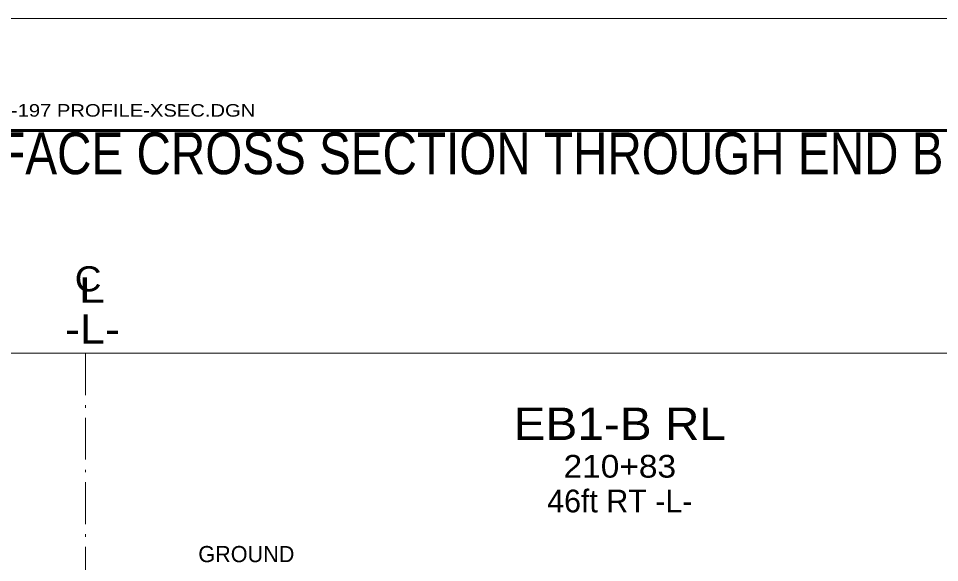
# Model space of a CAD drawing. Extents: x -582 to 653, y -817 to -3.
# Drawn here: x 430.71 to 474.68, y -185.46 to -159.5 of the extents above; entities that cross this region are included whole.
import ezdxf
from ezdxf.enums import TextEntityAlignment as Align

# ---------------------------------------------------------------- set-up
doc = ezdxf.new("R2010")
doc.units = 0
doc.header["$LTSCALE"] = 0.4
doc.linetypes.add('DOT_DASHED', pattern=[7.7, 5, -1.2, 0.3, -1.2])
for name, color, linetype, lineweight in [('27', 7, 'Continuous', 40), ('63', 7, 'Continuous', 35), ('7', 7, 'Continuous', 13)]:
    doc.layers.add(name, color=color, linetype=linetype, lineweight=lineweight)

msp = doc.modelspace()

# ---------------------------------------------------------------- linework, layer by layer
at = {"layer": '63', "lineweight": 13}
msp.add_line((397.3799, -159.4952), (507.3799, -159.4952), dxfattribs=at)
at = {"layer": '63', "lineweight": 60}
msp.add_line((502.3799, -164.8424), (402.3799, -164.8424), dxfattribs=at)
at = {"layer": '7'}
msp.add_line((406.6474, -175.4729), (497.9411, -175.4729), dxfattribs=at)
at = {"layer": '7', "linetype": 'DOT_DASHED'}
msp.add_line((433.9117, -175.4729), (433.9117, -313.2353), dxfattribs=at)

# ---------------------------------------------------------------- texts
at = {"layer": '27'}
for s, width, p in [('C', 1.1, (433.3955, -172.5235)), ('L', 1.4, (433.5919, -173.0569))]:
    msp.add_text(s, height=1.2, dxfattribs=dict(at, width=width)).set_placement(p)
for s, height, width, p in [('-L-', 1.4, 1.15, (434.2382, -175.0155)), ('EB1-B RL', 1.55, 1.1, (459.4135, -179.6152)), ('210+83', 1.085, 1.1, (459.4144, -181.4116))]:
    msp.add_text(s, height=height, dxfattribs=dict(at, width=width)).set_placement(p, align=Align.CENTER)
for s, height, p in [('46ft RT -L-', 1.085, (459.4139, -183.0686)), ('GROUND', 0.7718, (441.586, -185.4443))]:
    msp.add_text(s, height=height, dxfattribs=at).set_placement(p, align=Align.CENTER)
at = {"layer": '63', "width": 1.2}
msp.add_text('S:PROJECTS/2008/08-074/GEOTECH DOT/CADD/R-2719A 196-197 PROFILE-XSEC.DGN', height=0.6, dxfattribs=at).set_placement((402.3635, -164.1835))
at = {"layer": '63', "width": 0.85}
msp.add_text('GENERALIZED SUBSURFACE CROSS SECTION THROUGH END BENT No. 1 (RIGHT LANE)', height=2, dxfattribs=at).set_placement((452.3799, -166.9305), align=Align.CENTER)

doc.saveas('drawing.dxf')
